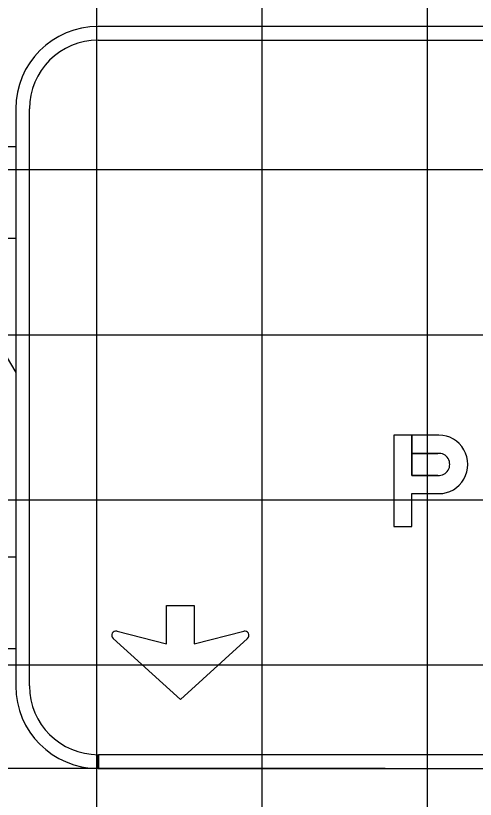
# Model space of a CAD drawing. Extents: x 1797809 to 2198143, y 249608 to 1237864.
# Drawn here: x 2196469.72 to 2196475.29, y 1237193.48 to 1237202.98 of the extents above; entities that cross this region are included whole.
import ezdxf

# ---------------------------------------------------------------- set-up
doc = ezdxf.new("R2010")
doc.units = 0
for name, color, linetype in [('GSBWFILL', 7, 'Continuous'), ('GSCOLORFILL', 7, 'Continuous'), ('GSDIMS', 7, 'Continuous'), ('GSOUTLINE', 7, 'Continuous'), ('GSSHT', 7, 'Continuous')]:
    doc.layers.add(name, color=color, linetype=linetype)

msp = doc.modelspace()

# ---------------------------------------------------------------- linework, layer by layer
at = {"layer": 'GSBWFILL'}
for points in [[(2196474.2981, 1237197.8941), (2196474.2981, 1237196.7868), (2196474.5164, 1237196.7868), (2196474.5164, 1237197.1845), (2196474.845, 1237197.1845)], [(2196474.8336, 1237197.406), (2196474.5164, 1237197.406), (2196474.5164, 1237197.8941), (2196474.2981, 1237197.8941)], [(2196474.845, 1237197.8941), (2196474.5165, 1237197.8941), (2196474.5165, 1237197.6726), (2196474.8336, 1237197.6726)], [(2196470.9498, 1237195.5174), (2196471.5479, 1237195.3637), (2196471.5479, 1237195.8295), (2196471.885, 1237195.8295), (2196471.885, 1237195.3637), (2196472.4831, 1237195.5174)], [(2196472.5301, 1237195.4301), (2196471.7164, 1237194.6896), (2196470.9027, 1237195.4301)]]:
    msp.add_lwpolyline(points, dxfattribs=at)
for centre, start, end in [((2196470.9371, 1237195.4679), 75.59252, 227.69521), ((2196472.4958, 1237195.4679), 312.30479, 104.40748)]:
    msp.add_arc(centre, 0.0511, start, end, dxfattribs=at)
for centre, major_axis, start_param, end_param in [((2196474.8452, 1237197.5393), (0, 0.3548), 3.140988, 6.28379), ((2196474.8448, 1237197.5393), (0, 0.1338), 3.056611, 6.368167)]:
    msp.add_ellipse(centre, major_axis=major_axis, ratio=0.98587, start_param=start_param, end_param=end_param, dxfattribs=at)
at = {"layer": 'GSCOLORFILL'}
for p, q in [((2196502.6905, 1237202.846), (2196470.7225, 1237202.846)), ((2196470.7225, 1237202.6795), (2196502.6905, 1237202.6795)), ((2196469.7235, 1237201.847), (2196469.7235, 1237194.854)), ((2196469.89, 1237194.854), (2196469.89, 1237201.847)), ((2196470.7225, 1237193.855), (2196470.7225, 1237194.0215)), ((2196502.6905, 1237194.0215), (2196470.7242, 1237194.0215)), ((2196470.7242, 1237194.0215), (2196470.7242, 1237193.855)), ((2196470.7242, 1237193.855), (2196502.6905, 1237193.855))]:
    msp.add_line(p, q, dxfattribs=at)
for points in [[(2196474.2981, 1237197.8941), (2196474.2981, 1237196.7868), (2196474.5164, 1237196.7868), (2196474.5164, 1237197.1845), (2196474.845, 1237197.1845)], [(2196474.8336, 1237197.406), (2196474.5164, 1237197.406), (2196474.5164, 1237197.8941), (2196474.2981, 1237197.8941)], [(2196474.845, 1237197.8941), (2196474.5165, 1237197.8941), (2196474.5165, 1237197.6726), (2196474.8336, 1237197.6726)], [(2196470.9498, 1237195.5174), (2196471.5479, 1237195.3637), (2196471.5479, 1237195.8295), (2196471.885, 1237195.8295), (2196471.885, 1237195.3637), (2196472.4831, 1237195.5174)], [(2196472.5301, 1237195.4301), (2196471.7164, 1237194.6896), (2196470.9027, 1237195.4301)]]:
    msp.add_lwpolyline(points, dxfattribs=at)
for centre, radius, start, end in [((2196470.7225, 1237201.847), 0.999, 90, 180), ((2196470.7225, 1237201.847), 0.8325, 90, 180), ((2196470.9371, 1237195.4679), 0.0511, 75.59252, 227.69521), ((2196472.4958, 1237195.4679), 0.0511, 312.30479, 104.40748), ((2196470.7225, 1237194.854), 0.999, 180, 270), ((2196470.7225, 1237194.854), 0.8325, 180, 270)]:
    msp.add_arc(centre, radius, start, end, dxfattribs=at)
for centre, major_axis, start_param, end_param in [((2196474.8452, 1237197.5393), (0, 0.3548), 3.140988, 6.28379), ((2196474.8448, 1237197.5393), (0, 0.1338), 3.056611, 6.368167)]:
    msp.add_ellipse(centre, major_axis=major_axis, ratio=0.98587, start_param=start_param, end_param=end_param, dxfattribs=at)
at = {"layer": 'GSDIMS'}
for p, q in [((2196448.2543, 1237201.3922), (2196469.7235, 1237201.3922)), ((2196448.2543, 1237200.2817), (2196469.7235, 1237200.2817)), ((2196468.7613, 1237200.2817), (2196469.7235, 1237198.6506)), ((2196448.2543, 1237196.4192), (2196469.7235, 1237196.4192)), ((2196448.2543, 1237195.3088), (2196469.7235, 1237195.3088)), ((2196474.1959, 1237193.855), (2196463.7266, 1237193.855))]:
    msp.add_line(p, q, dxfattribs=at)
at = {"layer": 'GSOUTLINE'}
for p, q in [((2196474.5164, 1237197.406), (2196474.8336, 1237197.406)), ((2196474.5164, 1237197.1845), (2196474.845, 1237197.1845))]:
    msp.add_line(p, q, dxfattribs=at)
for points in [[(2196474.845, 1237197.8941), (2196474.2981, 1237197.8941), (2196474.2981, 1237196.7868), (2196474.5164, 1237196.7868), (2196474.5164, 1237197.1845)], [(2196474.8336, 1237197.6726), (2196474.5164, 1237197.6726), (2196474.5164, 1237197.406)], [(2196470.9498, 1237195.5174), (2196471.5479, 1237195.3637), (2196471.5479, 1237195.8295), (2196471.885, 1237195.8295), (2196471.885, 1237195.3637), (2196472.4831, 1237195.5174)], [(2196472.5301, 1237195.4301), (2196471.7164, 1237194.6896), (2196470.9027, 1237195.4301)]]:
    msp.add_lwpolyline(points, dxfattribs=at)
for centre, start, end in [((2196470.9371, 1237195.4679), 75.59252, 227.69521), ((2196472.4958, 1237195.4679), 312.30479, 104.40748)]:
    msp.add_arc(centre, 0.0511, start, end, dxfattribs=at)
for centre, major_axis, start_param, end_param in [((2196474.8452, 1237197.5393), (0, 0.3548), 3.140988, 6.28379), ((2196474.8448, 1237197.5393), (0, 0.1338), 3.056611, 6.368167)]:
    msp.add_ellipse(centre, major_axis=major_axis, ratio=0.98587, start_param=start_param, end_param=end_param, dxfattribs=at)
at = {"layer": 'GSSHT'}
for p, q in [((2196470.7065, 1237163.1062), (2196470.7065, 1237223.1062)), ((2196472.7065, 1237163.1062), (2196472.7065, 1237223.1062)), ((2196474.7065, 1237163.1062), (2196474.7065, 1237223.1062)), ((2196544.7065, 1237201.1062), (2196414.7065, 1237201.1062)), ((2196544.7065, 1237199.1062), (2196414.7065, 1237199.1062)), ((2196544.7065, 1237197.1062), (2196414.7065, 1237197.1062)), ((2196544.7065, 1237195.1062), (2196414.7065, 1237195.1062))]:
    msp.add_line(p, q, dxfattribs=at)

doc.saveas('drawing.dxf')
